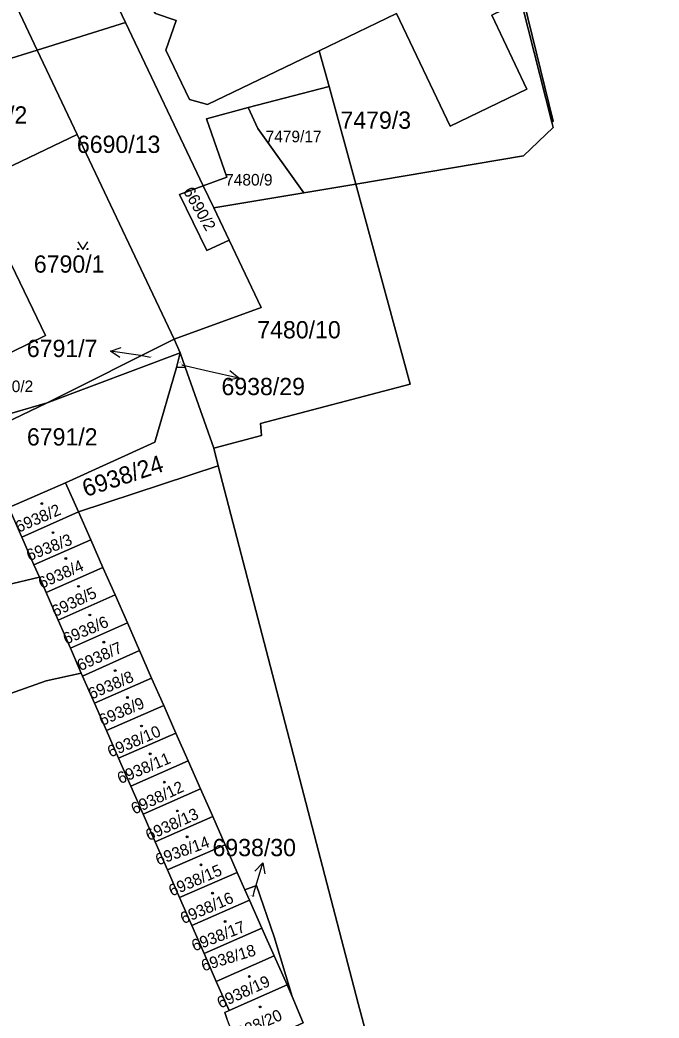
# Model space of a CAD drawing. Extents: x -596233 to -595156, y -1161235 to -1159375.
# Drawn here: x -595369.6 to -595306.6, y -1160032.8 to -1159934.5 of the extents above; entities that cross this region are included whole.
import ezdxf

# ---------------------------------------------------------------- set-up
doc = ezdxf.new("R2010")
doc.units = 0
for name, color, linetype in [('KN_KULTURY', 7, 'Continuous'), ('KN_PARC_CIS_POM', 7, 'Continuous'), ('KN_PARC_CIS_POZ', 7, 'Continuous'), ('KN_PARC_CIS_STAV', 7, 'Continuous'), ('KN_PARC_PLOCHA', 7, 'Continuous'), ('PARC_C_SIPKA', 7, 'Continuous'), ('parcely_l', 7, 'Continuous')]:
    doc.layers.add(name, color=color, linetype=linetype)

msp = doc.modelspace()

# ---------------------------------------------------------------- linework, layer by layer
at = {"layer": 'KN_KULTURY'}
msp.add_lwpolyline([(-595363.8618, -1159956.3716), (-595363.3618, -1159957.1216), (-595362.8618, -1159956.3716)], dxfattribs=at)
for centre, radius in [((-595363.812, -1159957.0714), 0.05), ((-595362.9126, -1159957.0714), 0.05), ((-595367.41, -1159982.14), 0.09), ((-595367.41, -1159982.14), 0.0398), ((-595366.3, -1159985), 0.09), ((-595366.3, -1159985), 0.0398), ((-595365.04, -1159987.55), 0.09), ((-595365.04, -1159987.55), 0.0398), ((-595363.79, -1159990.29), 0.09), ((-595363.79, -1159990.29), 0.0398), ((-595362.67, -1159993.11), 0.09), ((-595362.67, -1159993.11), 0.0398), ((-595361.3, -1159995.78), 0.09), ((-595361.3, -1159995.78), 0.0398), ((-595360.18, -1159998.59), 0.09), ((-595360.18, -1159998.59), 0.0398), ((-595358.98, -1160001.24), 0.09), ((-595358.98, -1160001.24), 0.0398), ((-595357.59, -1160004.04), 0.09), ((-595357.59, -1160004.04), 0.0398), ((-595356.74, -1160006.79), 0.09), ((-595356.74, -1160006.79), 0.0398), ((-595355.34, -1160009.58), 0.09), ((-595355.34, -1160009.58), 0.0398), ((-595354.06, -1160012.41), 0.09), ((-595354.06, -1160012.41), 0.0398), ((-595353.1, -1160014.95), 0.09), ((-595353.1, -1160014.95), 0.0398), ((-595351.73, -1160017.72), 0.09), ((-595351.73, -1160017.72), 0.0398), ((-595350.59, -1160020.51), 0.09), ((-595350.59, -1160020.51), 0.0398), ((-595349.36, -1160023.29), 0.09), ((-595349.36, -1160023.29), 0.0398), ((-595346.97, -1160028.71), 0.09), ((-595346.97, -1160028.71), 0.0398), ((-595345.91, -1160031.71), 0.09), ((-595345.91, -1160031.71), 0.0398)]:
    msp.add_circle(centre, radius, dxfattribs=at)
at = {"layer": 'KN_PARC_PLOCHA'}
for points in [[(-595324.9, -1160073.68), (-595336.26, -1160031.37), (-595350.03, -1159978.41), (-595350.48, -1159976.68), (-595345.77, -1159975.44), (-595345.86, -1159974.27), (-595331.12, -1159970.38), (-595336.5, -1159950.67), (-595319.97, -1159947.89), (-595317.05, -1159945.11), (-595317.18, -1159944.59), (-595317.07, -1159944.48), (-595324.96, -1159912.19), (-595325.37, -1159912.31), (-595327.25, -1159906.8), (-595316.45, -1159903.88), (-595299.71, -1159899.55)], [(-595341.66, -1160033.26), (-595342.76, -1160030.67), (-595344.52, -1160024.8), (-595346.26, -1160019.75), (-595347.42, -1160020.16), (-595348.17, -1160018.46), (-595349.34, -1160015.75), (-595350.55, -1160012.96), (-595351.77, -1160010.22), (-595353, -1160007.46), (-595354.21, -1160004.74), (-595355.4, -1160002.03), (-595356.59, -1159999.32), (-595357.78, -1159996.6), (-595358.98, -1159993.89), (-595360.19, -1159991.13), (-595361.39, -1159988.42), (-595362.59, -1159985.7), (-595363.8, -1159982.96), (-595350.03, -1159978.41), (-595336.26, -1160031.37), (-595324.9, -1160073.68)], [(-595390.05, -1160007.78), (-595366.99, -1159999.59), (-595363.52, -1159998.83), (-595363.39, -1159999.12), (-595362.22, -1160001.79), (-595361.05, -1160004.48), (-595359.85, -1160007.22), (-595358.64, -1160009.97), (-595357.44, -1160012.71), (-595356.24, -1160015.46), (-595355.04, -1160018.2), (-595353.85, -1160020.92), (-595352.64, -1160023.7), (-595351.43, -1160026.44), (-595350.23, -1160029.19), (-595348.97, -1160032.07), (-595349.39, -1160032.26), (-595349.17, -1160032.85)]]:
    msp.add_lwpolyline(points, dxfattribs=at)
for points in [[(-595317.18, -1159944.59), (-595317.05, -1159945.11), (-595319.97, -1159947.89), (-595336.5, -1159950.67), (-595339.12, -1159941.07), (-595340.08, -1159937.54), (-595332.47, -1159933.87), (-595327.2, -1159944.99), (-595319.64, -1159941.34), (-595323.08, -1159934.03), (-595322, -1159933.51), (-595323.82, -1159929.71), (-595321.94, -1159928.82), (-595327.71, -1159916.74), (-595343.99, -1159924.59), (-595344.64, -1159921.61), (-595325.37, -1159912.31)], [(-595317.18, -1159944.59), (-595325.37, -1159912.31), (-595324.96, -1159912.19), (-595317.07, -1159944.48)], [(-595340.08, -1159937.54), (-595351.09, -1159942.85), (-595352.85, -1159942.35), (-595355.2, -1159937.48), (-595354.16, -1159934.58), (-595356.22, -1159933.89), (-595358.12, -1159931.41), (-595355.91, -1159930.38), (-595352.76, -1159931.46), (-595351.63, -1159930.84), (-595352.24, -1159929.55), (-595351.84, -1159928.37), (-595349.63, -1159927.31), (-595343.99, -1159924.59), (-595327.71, -1159916.74), (-595321.94, -1159928.82), (-595323.82, -1159929.71), (-595322, -1159933.51), (-595323.08, -1159934.03), (-595319.64, -1159941.34), (-595327.2, -1159944.99), (-595332.47, -1159933.87)], [(-595343.99, -1159924.59), (-595349.63, -1159927.31), (-595351.84, -1159928.37), (-595352.24, -1159929.55), (-595351.63, -1159930.84), (-595352.76, -1159931.46), (-595355.91, -1159930.38), (-595358.12, -1159931.41), (-595356.22, -1159933.89), (-595354.16, -1159934.58), (-595355.2, -1159937.48), (-595352.85, -1159942.35), (-595351.09, -1159942.85), (-595340.08, -1159937.54), (-595339.12, -1159941.07), (-595347.07, -1159943.15), (-595351.2, -1159944.24), (-595349.19, -1159950), (-595351.52, -1159950.84), (-595359.16, -1159934.76), (-595362.51, -1159927.71), (-595362.4, -1159926.69), (-595361.7, -1159926.25), (-595344.64, -1159921.61)], [(-595363.96, -1159924.58), (-595362.51, -1159927.71), (-595359.16, -1159934.76), (-595367.85, -1159937.48), (-595372.14, -1159928.51), (-595372.85, -1159926.97), (-595364.23, -1159923.99)], [(-595372.14, -1159928.51), (-595367.85, -1159937.48), (-595378.96, -1159940.95), (-595382.87, -1159932.88), (-595391.72, -1159937.06), (-595393.88, -1159933), (-595373.49, -1159927.19)], [(-595351.52, -1159950.84), (-595353.83, -1159951.71), (-595351.17, -1159957.22), (-595348.97, -1159956.2), (-595345.82, -1159962.83), (-595354.36, -1159965.96), (-595363.92, -1159945.78), (-595367.85, -1159937.48), (-595359.16, -1159934.76)], [(-595363.92, -1159945.78), (-595374.24, -1159950.71), (-595378.96, -1159940.95), (-595367.85, -1159937.48)], [(-595336.5, -1159950.67), (-595341.6, -1159951.53), (-595346.13, -1159945.2), (-595347.07, -1159943.15), (-595339.12, -1159941.07)], [(-595341.6, -1159951.53), (-595350.48, -1159953.03), (-595351.52, -1159950.84), (-595349.19, -1159950), (-595351.2, -1159944.24), (-595347.07, -1159943.15), (-595346.13, -1159945.2)], [(-595354.36, -1159965.96), (-595366.86, -1159972.23), (-595371.38, -1159973.54), (-595371.53, -1159973.22), (-595373.58, -1159968.78), (-595367.04, -1159965.59), (-595374.24, -1159950.71), (-595363.92, -1159945.78)], [(-595373.58, -1159968.78), (-595376.03, -1159969.98), (-595383.17, -1159954.98), (-595374.24, -1159950.71), (-595367.04, -1159965.59)], [(-595350.48, -1159976.68), (-595353.29, -1159968.71), (-595353.78, -1159967.31), (-595354.36, -1159965.96), (-595345.82, -1159962.83), (-595348.97, -1159956.2), (-595350.48, -1159953.03), (-595341.6, -1159951.53), (-595336.5, -1159950.67), (-595331.12, -1159970.38), (-595345.86, -1159974.27), (-595345.77, -1159975.44)], [(-595350.48, -1159953.03), (-595348.97, -1159956.2), (-595351.17, -1159957.22), (-595353.83, -1159951.71), (-595351.52, -1159950.84)], [(-595353.78, -1159967.31), (-595366.86, -1159972.23), (-595354.36, -1159965.96)], [(-595354.14, -1159968.73), (-595356.29, -1159976.08), (-595365.07, -1159980.09), (-595370.66, -1159982.51), (-595371.9, -1159979.72), (-595373.47, -1159976.2), (-595373.77, -1159975.51), (-595371.06, -1159974.23), (-595366.86, -1159972.23), (-595353.78, -1159967.31)], [(-595353.29, -1159968.71), (-595354.14, -1159968.73), (-595353.78, -1159967.31)], [(-595350.48, -1159976.68), (-595350.03, -1159978.41), (-595363.8, -1159982.96), (-595365.07, -1159980.09), (-595356.29, -1159976.08), (-595354.14, -1159968.73), (-595353.29, -1159968.71)], [(-595371.06, -1159974.23), (-595371.38, -1159973.54), (-595366.86, -1159972.23)], [(-595363.8, -1159982.96), (-595369.38, -1159985.44), (-595370.66, -1159982.51), (-595365.07, -1159980.09)], [(-595369.38, -1159985.44), (-595368.19, -1159988.16), (-595367.64, -1159989.4), (-595370.96, -1159990.16), (-595394.56, -1159998.22), (-595396.25, -1159994.64), (-595384.8, -1159988.91), (-595383.62, -1159988.37), (-595370.66, -1159982.51)], [(-595362.59, -1159985.7), (-595368.19, -1159988.16), (-595369.38, -1159985.44), (-595363.8, -1159982.96)], [(-595361.39, -1159988.42), (-595366.99, -1159990.88), (-595367.64, -1159989.4), (-595368.19, -1159988.16), (-595362.59, -1159985.7)], [(-595360.19, -1159991.13), (-595365.79, -1159993.63), (-595366.99, -1159990.88), (-595361.39, -1159988.42)], [(-595366.99, -1159990.88), (-595365.79, -1159993.63), (-595364.59, -1159996.38), (-595363.52, -1159998.83), (-595366.99, -1159999.59), (-595390.05, -1160007.78), (-595394.56, -1159998.22), (-595370.96, -1159990.16), (-595367.64, -1159989.4)], [(-595358.98, -1159993.89), (-595364.59, -1159996.38), (-595365.79, -1159993.63), (-595360.19, -1159991.13)], [(-595357.78, -1159996.6), (-595363.39, -1159999.12), (-595363.52, -1159998.83), (-595364.59, -1159996.38), (-595358.98, -1159993.89)], [(-595356.59, -1159999.32), (-595362.22, -1160001.79), (-595363.39, -1159999.12), (-595357.78, -1159996.6)], [(-595355.4, -1160002.03), (-595361.05, -1160004.48), (-595362.22, -1160001.79), (-595356.59, -1159999.32)], [(-595354.21, -1160004.74), (-595359.85, -1160007.22), (-595361.05, -1160004.48), (-595355.4, -1160002.03)], [(-595353, -1160007.46), (-595358.64, -1160009.97), (-595359.85, -1160007.22), (-595354.21, -1160004.74)], [(-595351.77, -1160010.22), (-595357.44, -1160012.71), (-595358.64, -1160009.97), (-595353, -1160007.46)], [(-595350.55, -1160012.96), (-595356.24, -1160015.46), (-595357.44, -1160012.71), (-595351.77, -1160010.22)], [(-595349.34, -1160015.75), (-595355.04, -1160018.2), (-595356.24, -1160015.46), (-595350.55, -1160012.96)], [(-595348.17, -1160018.46), (-595353.85, -1160020.92), (-595355.04, -1160018.2), (-595349.34, -1160015.75)], [(-595347.42, -1160020.16), (-595346.97, -1160021.19), (-595352.64, -1160023.7), (-595353.85, -1160020.92), (-595348.17, -1160018.46)], [(-595342.76, -1160030.67), (-595343.26, -1160029.53), (-595344.53, -1160026.69), (-595345.75, -1160023.95), (-595346.97, -1160021.19), (-595347.42, -1160020.16), (-595346.26, -1160019.75), (-595344.52, -1160024.8)], [(-595345.75, -1160023.95), (-595351.43, -1160026.44), (-595352.64, -1160023.7), (-595346.97, -1160021.19)], [(-595344.53, -1160026.69), (-595350.23, -1160029.19), (-595351.43, -1160026.44), (-595345.75, -1160023.95)], [(-595343.26, -1160029.53), (-595348.97, -1160032.07), (-595350.23, -1160029.19), (-595344.53, -1160026.69)], [(-595342.76, -1160030.67), (-595341.66, -1160033.26), (-595347.89, -1160036.12), (-595349.17, -1160032.85), (-595349.39, -1160032.26), (-595348.97, -1160032.07), (-595343.26, -1160029.53)]]:
    msp.add_lwpolyline(points, close=True, dxfattribs=at)
at = {"layer": 'PARC_C_SIPKA'}
for points in [[(-595359.7208, -1159967.7707), (-595360.6395, -1159967.1336), (-595359.5786, -1159966.7808)], [(-595356.69, -1159967.77), (-595357.67, -1159967.56), (-595360.6395, -1159967.1336)], [(-595353.63, -1159968.47), (-595350.94, -1159969.09), (-595348.0163, -1159969.7623)], [(-595348.8788, -1159969.0509), (-595348.0163, -1159969.7623), (-595349.1029, -1159970.0255)], [(-595346.6, -1160020.82), (-595346.51, -1160020.38), (-595345.6488, -1160017.5063)], [(-595346.4148, -1160018.3206), (-595345.6488, -1160017.5063), (-595345.4569, -1160018.6077)]]:
    msp.add_lwpolyline(points, dxfattribs=at)
at = {"layer": 'parcely_l'}
for points in [[(-595317.18, -1159944.59), (-595317.07, -1159944.48), (-595324.96, -1159912.19), (-595325.37, -1159912.31)], [(-595317.18, -1159944.59), (-595325.37, -1159912.31)], [(-595343.99, -1159924.59), (-595327.71, -1159916.74), (-595321.94, -1159928.82), (-595323.82, -1159929.71), (-595322, -1159933.51), (-595323.08, -1159934.03), (-595319.64, -1159941.34), (-595327.2, -1159944.99), (-595332.47, -1159933.87), (-595340.08, -1159937.54)], [(-595340.08, -1159937.54), (-595351.09, -1159942.85), (-595352.85, -1159942.35), (-595355.2, -1159937.48), (-595354.16, -1159934.58), (-595356.22, -1159933.89), (-595358.12, -1159931.41), (-595355.91, -1159930.38), (-595352.76, -1159931.46), (-595351.63, -1159930.84), (-595352.24, -1159929.55), (-595351.84, -1159928.37), (-595349.63, -1159927.31), (-595343.99, -1159924.59)], [(-595362.51, -1159927.71), (-595359.16, -1159934.76)], [(-595367.85, -1159937.48), (-595372.14, -1159928.51)], [(-595367.85, -1159937.48), (-595359.16, -1159934.76)], [(-595359.16, -1159934.76), (-595351.52, -1159950.84)], [(-595378.96, -1159940.95), (-595367.85, -1159937.48)], [(-595363.92, -1159945.78), (-595367.85, -1159937.48)], [(-595340.08, -1159937.54), (-595339.12, -1159941.07)], [(-595347.07, -1159943.15), (-595339.12, -1159941.07)], [(-595339.12, -1159941.07), (-595336.5, -1159950.67)], [(-595347.07, -1159943.15), (-595351.2, -1159944.24), (-595349.19, -1159950), (-595351.52, -1159950.84)], [(-595341.6, -1159951.53), (-595346.13, -1159945.2), (-595347.07, -1159943.15)], [(-595336.5, -1159950.67), (-595319.97, -1159947.89), (-595317.05, -1159945.11), (-595317.18, -1159944.59)], [(-595363.92, -1159945.78), (-595374.24, -1159950.71)], [(-595354.36, -1159965.96), (-595363.92, -1159945.78)], [(-595374.24, -1159950.71), (-595367.04, -1159965.59), (-595373.58, -1159968.78)], [(-595351.52, -1159950.84), (-595353.83, -1159951.71), (-595351.17, -1159957.22), (-595348.97, -1159956.2)], [(-595351.52, -1159950.84), (-595350.48, -1159953.03)], [(-595336.5, -1159950.67), (-595331.12, -1159970.38), (-595345.86, -1159974.27), (-595345.77, -1159975.44), (-595350.48, -1159976.68)], [(-595341.6, -1159951.53), (-595336.5, -1159950.67)], [(-595350.48, -1159953.03), (-595341.6, -1159951.53)], [(-595348.97, -1159956.2), (-595350.48, -1159953.03)], [(-595354.36, -1159965.96), (-595345.82, -1159962.83), (-595348.97, -1159956.2)], [(-595366.86, -1159972.23), (-595354.36, -1159965.96)], [(-595354.36, -1159965.96), (-595353.78, -1159967.31)], [(-595353.78, -1159967.31), (-595366.86, -1159972.23)], [(-595353.78, -1159967.31), (-595354.14, -1159968.73)], [(-595353.29, -1159968.71), (-595353.78, -1159967.31)], [(-595354.14, -1159968.73), (-595356.29, -1159976.08), (-595365.07, -1159980.09)], [(-595354.14, -1159968.73), (-595353.29, -1159968.71)], [(-595350.48, -1159976.68), (-595353.29, -1159968.71)], [(-595371.38, -1159973.54), (-595366.86, -1159972.23)], [(-595371.06, -1159974.23), (-595366.86, -1159972.23)], [(-595350.03, -1159978.41), (-595350.48, -1159976.68)], [(-595363.8, -1159982.96), (-595350.03, -1159978.41)], [(-595323.3, -1160080.2), (-595323.74, -1160080.33), (-595323.92, -1160079.75), (-595323.18, -1160079.53), (-595324.24, -1160075.68), (-595324.97, -1160075.87), (-595325.13, -1160075.29), (-595324.65, -1160075.16), (-595325.04, -1160073.71), (-595324.9, -1160073.68), (-595336.26, -1160031.37), (-595350.03, -1159978.41)], [(-595365.07, -1159980.09), (-595370.66, -1159982.51)], [(-595363.8, -1159982.96), (-595365.07, -1159980.09)], [(-595370.66, -1159982.51), (-595369.38, -1159985.44)], [(-595369.38, -1159985.44), (-595363.8, -1159982.96)], [(-595362.59, -1159985.7), (-595363.8, -1159982.96)], [(-595368.19, -1159988.16), (-595369.38, -1159985.44)], [(-595368.19, -1159988.16), (-595362.59, -1159985.7)], [(-595362.59, -1159985.7), (-595361.39, -1159988.42)], [(-595367.64, -1159989.4), (-595368.19, -1159988.16)], [(-595361.39, -1159988.42), (-595366.99, -1159990.88)], [(-595360.19, -1159991.13), (-595361.39, -1159988.42)], [(-595394.56, -1159998.22), (-595370.96, -1159990.16), (-595367.64, -1159989.4)], [(-595366.99, -1159990.88), (-595367.64, -1159989.4)], [(-595366.99, -1159990.88), (-595365.79, -1159993.63)], [(-595365.79, -1159993.63), (-595360.19, -1159991.13)], [(-595358.98, -1159993.89), (-595360.19, -1159991.13)], [(-595364.59, -1159996.38), (-595365.79, -1159993.63)], [(-595358.98, -1159993.89), (-595364.59, -1159996.38)], [(-595357.78, -1159996.6), (-595358.98, -1159993.89)], [(-595363.52, -1159998.83), (-595364.59, -1159996.38)], [(-595363.39, -1159999.12), (-595357.78, -1159996.6)], [(-595356.59, -1159999.32), (-595357.78, -1159996.6)], [(-595390.05, -1160007.78), (-595366.99, -1159999.59), (-595363.52, -1159998.83)], [(-595363.52, -1159998.83), (-595363.39, -1159999.12)], [(-595362.22, -1160001.79), (-595363.39, -1159999.12)], [(-595362.22, -1160001.79), (-595356.59, -1159999.32)], [(-595356.59, -1159999.32), (-595355.4, -1160002.03)], [(-595361.05, -1160004.48), (-595362.22, -1160001.79)], [(-595355.4, -1160002.03), (-595361.05, -1160004.48)], [(-595354.21, -1160004.74), (-595355.4, -1160002.03)], [(-595361.05, -1160004.48), (-595359.85, -1160007.22)], [(-595359.85, -1160007.22), (-595354.21, -1160004.74)], [(-595353, -1160007.46), (-595354.21, -1160004.74)], [(-595359.85, -1160007.22), (-595358.64, -1160009.97)], [(-595358.64, -1160009.97), (-595353, -1160007.46)], [(-595351.77, -1160010.22), (-595353, -1160007.46)], [(-595357.44, -1160012.71), (-595358.64, -1160009.97)], [(-595351.77, -1160010.22), (-595357.44, -1160012.71)], [(-595350.55, -1160012.96), (-595351.77, -1160010.22)], [(-595356.24, -1160015.46), (-595357.44, -1160012.71)], [(-595350.55, -1160012.96), (-595356.24, -1160015.46)], [(-595349.34, -1160015.75), (-595350.55, -1160012.96)], [(-595356.24, -1160015.46), (-595355.04, -1160018.2)], [(-595349.34, -1160015.75), (-595355.04, -1160018.2)], [(-595348.17, -1160018.46), (-595349.34, -1160015.75)], [(-595355.04, -1160018.2), (-595353.85, -1160020.92)], [(-595353.85, -1160020.92), (-595348.17, -1160018.46)], [(-595348.17, -1160018.46), (-595347.42, -1160020.16)], [(-595342.76, -1160030.67), (-595344.52, -1160024.8), (-595346.26, -1160019.75), (-595347.42, -1160020.16)], [(-595347.42, -1160020.16), (-595346.97, -1160021.19)], [(-595352.64, -1160023.7), (-595353.85, -1160020.92)], [(-595346.97, -1160021.19), (-595352.64, -1160023.7)], [(-595346.97, -1160021.19), (-595345.75, -1160023.95)], [(-595352.64, -1160023.7), (-595351.43, -1160026.44)], [(-595351.43, -1160026.44), (-595345.75, -1160023.95)], [(-595345.75, -1160023.95), (-595344.53, -1160026.69)], [(-595351.43, -1160026.44), (-595350.23, -1160029.19)], [(-595350.23, -1160029.19), (-595344.53, -1160026.69)], [(-595344.53, -1160026.69), (-595343.26, -1160029.53)], [(-595348.97, -1160032.07), (-595350.23, -1160029.19)], [(-595348.97, -1160032.07), (-595343.26, -1160029.53)], [(-595343.26, -1160029.53), (-595342.76, -1160030.67)], [(-595347.89, -1160036.12), (-595341.66, -1160033.26), (-595342.76, -1160030.67)], [(-595349.17, -1160032.85), (-595349.39, -1160032.26), (-595348.97, -1160032.07)]]:
    msp.add_lwpolyline(points, dxfattribs=at)

# ---------------------------------------------------------------- texts
at = {"layer": 'KN_PARC_CIS_POM'}
for s, p in [('6791/7', (-595356.9733, -1159967.77)), ('6938/30', (-595346.9333, -1160020.82))]:
    msp.add_text(s, height=0.1, dxfattribs=at).set_placement(p)
msp.add_text('6938/29', height=0.1, rotation=309.575031, dxfattribs=at).set_placement((-595353.8424, -1159968.2131))
at = {"layer": 'KN_PARC_CIS_POZ'}
for s, height, p in [('6788/2', 1.7, (-595375.7866, -1159944.72)), ('7479/3', 1.7, (-595337.9966, -1159945.23)), ('6690/13', 1.7, (-595363.9466, -1159947.61)), ('7479/17', 1.14, (-595345.37, -1159946.56)), ('7480/9', 1.14, (-595349.35, -1159950.82)), ('6790/1', 1.7, (-595368.1866, -1159959.4)), ('7480/10', 1.7, (-595346.1866, -1159965.87)), ('6791/7', 1.7, (-595368.8766, -1159967.71)), ('6790/2', 1.14, (-595372.91, -1159971.16)), ('6938/29', 1.7, (-595349.7116, -1159971.46)), ('6791/2', 1.7, (-595368.8666, -1159976.42)), ('6938/30', 1.7, (-595350.5966, -1160016.86))]:
    msp.add_text(s, height=height, dxfattribs=at).set_placement(p)
for s, height, rotation, p in [('6690/2', 1.14, 299.933976, (-595353.5218, -1159951.3709)), ('6938/24', 1.7, 18.295481, (-595363.0802, -1159981.5088)), ('6938/18', 1.14, 17.102518, (-595351.5019, -1160028.2175))]:
    msp.add_text(s, height=height, rotation=rotation, dxfattribs=at).set_placement(p)
at = {"layer": 'KN_PARC_CIS_STAV'}
for s, rotation, p in [('6938/2', 23.411652, (-595369.6941, -1159985.0234)), ('6938/3', 21.207827, (-595368.6512, -1159987.8184)), ('6938/4', 23.712587, (-595367.4373, -1159990.5489)), ('6938/5', 25.497671, (-595366.0954, -1159993.3304)), ('6938/6', 23.105446, (-595365.0109, -1159996.0375)), ('6938/7', 24.253805, (-595363.6149, -1159998.6568)), ('6938/8', 23.262322, (-595362.5274, -1160001.4556)), ('6938/9', 23.356224, (-595361.4653, -1160004.0505)), ('6938/10', 23.197271, (-595360.6428, -1160007.1568)), ('6938/11', 22.619478, (-595359.6877, -1160009.7715)), ('6938/12', 25.234295, (-595358.2873, -1160012.78)), ('6938/13', 24.340381, (-595356.8722, -1160015.3762)), ('6938/14', 19.799538, (-595355.9653, -1160017.7872)), ('6938/15', 23.252376, (-595354.6113, -1160020.8402)), ('6938/16', 23.340149, (-595353.469, -1160023.5655)), ('6938/17', 21.370215, (-595352.3887, -1160026.2547)), ('6938/19', 24.566453, (-595349.826, -1160031.8798)), ('6938/20', 23.753267, (-595348.6681, -1160035.1506))]:
    msp.add_text(s, height=1.14, rotation=rotation, dxfattribs=at).set_placement(p)

doc.saveas('drawing.dxf')
